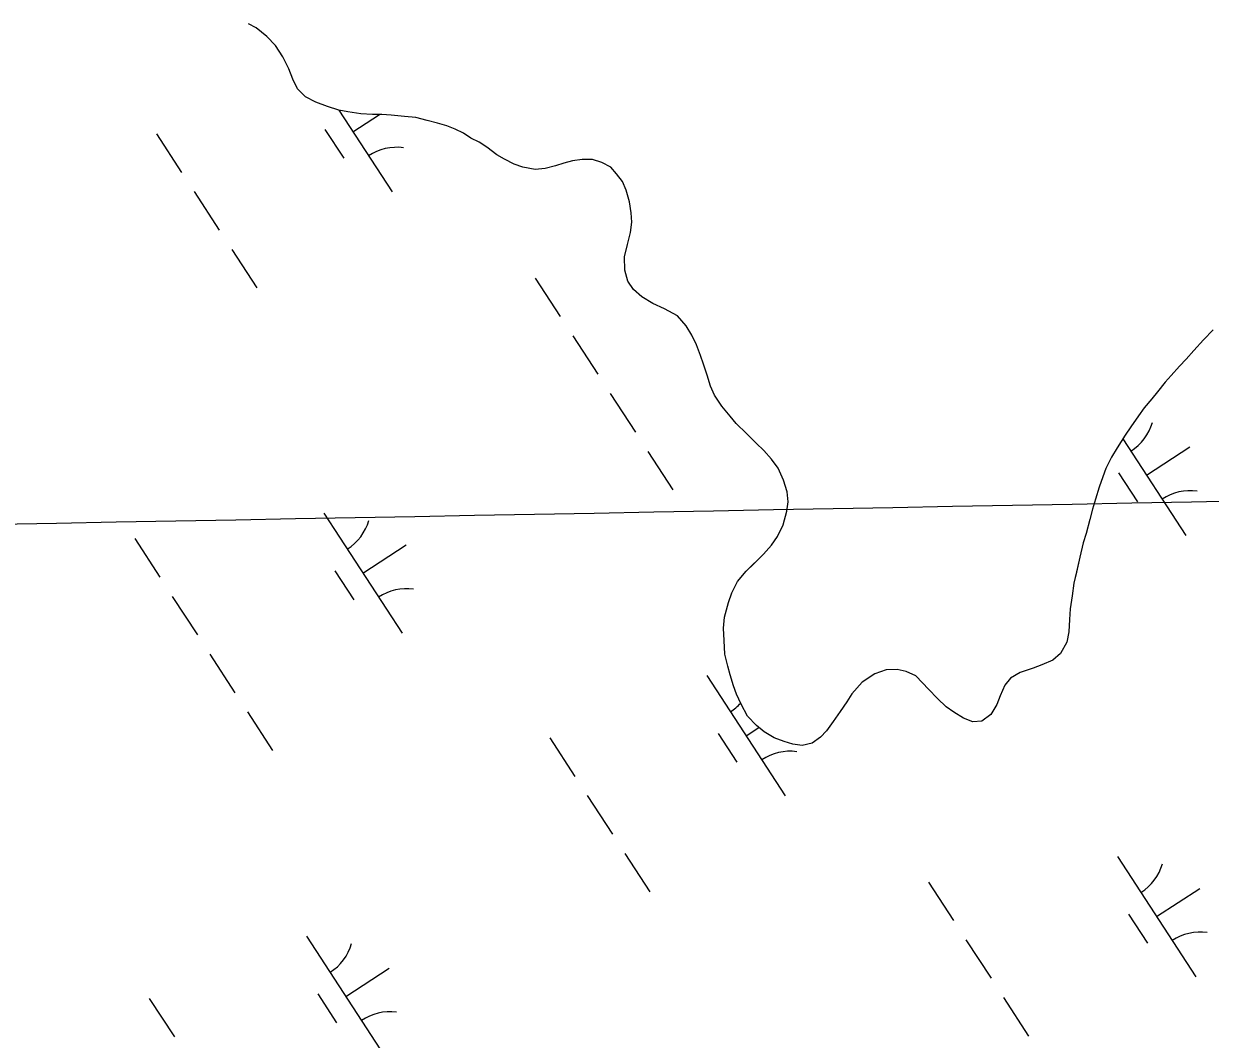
# Model space of a CAD drawing. Extents: x 3953924 to 3974542, y 193747 to 216192.
# Drawn here: x 3967058.4 to 3967471.5, y 206274.4 to 206628 of the extents above; entities that cross this region are included whole.
import ezdxf

# ---------------------------------------------------------------- set-up
doc = ezdxf.new("R2010")
doc.units = 0
for name, color, linetype in [('V-GRID-MAJR', 7, 'Continuous'), ('V-TOPO-SHOR', 7, 'Continuous'), ('V-WETL-SWMP', 7, 'Continuous')]:
    doc.layers.add(name, color=color, linetype=linetype)

msp = doc.modelspace()

# ---------------------------------------------------------------- linework, layer by layer
at = {"layer": 'V-GRID-MAJR'}
msp.add_spline([(3959356.79, 206310.36), (3962493.71, 206368.64), (3967818.56, 206468.17), (3970066, 206510.41)], degree=3, dxfattribs=at)
at = {"layer": 'V-TOPO-SHOR'}
for points in [[(3967198.8, 206594.36), (3967194.84, 206595.31), (3967190.99, 206595.68), (3967186.33, 206596.17), (3967183.07, 206596.42), (3967179.8, 206596.43), (3967175.73, 206596.69), (3967171.18, 206597.29), (3967168.03, 206597.89), (3967164.08, 206599.19), (3967160.12, 206600.73), (3967156.51, 206602.5), (3967153.73, 206605.31), (3967152, 206608.7), (3967150.62, 206612.32), (3967148.54, 206616.53), (3967146, 206620.39), (3967142.98, 206623.55), (3967139.26, 206626.6), (3967136.59, 206628.01)], [(3967286.01, 206526.29), (3967281.48, 206528.76), (3967277.41, 206530.65), (3967273.57, 206532.88), (3967270.67, 206535.46), (3967268.7, 206538.39), (3967267.67, 206542.24), (3967267.58, 206546.9), (3967268.53, 206551.1), (3967269.6, 206555.29), (3967270.09, 206558.9), (3967269.87, 206562.17), (3967269.31, 206566.02), (3967268.16, 206570.1), (3967266.78, 206573.02), (3967264.69, 206575.71), (3967262.72, 206578.06), (3967259.58, 206579.71), (3967256.44, 206580.77), (3967252.83, 206580.79), (3967249.44, 206580.23), (3967246.41, 206579.42), (3967243.49, 206578.5), (3967239.87, 206577.59), (3967236.37, 206577.26), (3967232.18, 206578.1), (3967229.15, 206579.16), (3967225.78, 206580.81), (3967223.1, 206582.34), (3967219.62, 206585.04), (3967216.95, 206586.8), (3967214.04, 206588.22), (3967211.48, 206589.86), (3967208.58, 206591.27), (3967205.67, 206592.46), (3967202.41, 206593.4), (3967198.8, 206594.36)], [(3967385.57, 206386.23), (3967382.2, 206388.23), (3967379.53, 206390.11), (3967376.51, 206393.04), (3967373.38, 206396.31), (3967371.29, 206398.54), (3967368.97, 206400.89), (3967365.6, 206402.42), (3967362.46, 206403.13), (3967358.61, 206403.04), (3967354.64, 206401.66), (3967350.31, 206398.76), (3967346.67, 206394.7), (3967344.91, 206391.91), (3967342.56, 206388.54), (3967340.21, 206385.06), (3967337.87, 206381.8), (3967335.75, 206379.6), (3967332.83, 206377.52), (3967329.33, 206376.72), (3967326.18, 206377.2), (3967323.15, 206378.03), (3967319.66, 206379.33), (3967316.18, 206381.45), (3967313.51, 206383.68), (3967310.38, 206386.84), (3967308.18, 206391.05), (3967306.56, 206394.55), (3967305.53, 206397.48), (3967304.27, 206401.33), (3967303.47, 206404.25), (3967302.44, 206408.45), (3967302.23, 206413.23), (3967302.02, 206417.55), (3967302.39, 206421.39), (3967303.7, 206426.51), (3967304.88, 206429.89), (3967306.88, 206433.73), (3967309.93, 206437.44), (3967312.62, 206440.11), (3967315.91, 206443.36), (3967318.72, 206446.49), (3967320.83, 206449.4), (3967322.72, 206453.47), (3967324.03, 206458.24), (3967324.51, 206461.5), (3967324.18, 206465), (3967322.92, 206469.09), (3967321.07, 206473.3), (3967318.75, 206476.34), (3967316.09, 206479.39), (3967313.42, 206481.96), (3967310.06, 206485.36), (3967306.46, 206488.76), (3967304.37, 206491.34), (3967301.36, 206494.85), (3967298.82, 206498.71), (3967297.43, 206501.86), (3967296.28, 206505.6), (3967295.02, 206509.46), (3967293.99, 206512.49), (3967292.61, 206516.23), (3967290.99, 206519.62), (3967289.03, 206522.78), (3967286.01, 206526.29)], [(3967472.53, 206521.38), (3967469.14, 206517.9), (3967465.74, 206514.19), (3967463.04, 206511.17), (3967460.81, 206508.73), (3967457.88, 206505.49), (3967455.77, 206503.16), (3967453.07, 206499.8)], [(3967453.07, 206499.8), (3967451.08, 206497.36), (3967448.5, 206494.22), (3967446.5, 206491.43), (3967443.8, 206487.6), (3967441.8, 206484.7), (3967439.1, 206480.28), (3967437.1, 206477.14), (3967435.1, 206473.19), (3967434.04, 206470.28), (3967432.73, 206466.67), (3967431.55, 206462.48), (3967430.48, 206458.99), (3967429.53, 206455.38), (3967428.22, 206450.49), (3967427.27, 206447.23), (3967426.08, 206442.22), (3967424.89, 206437.09), (3967423.94, 206433.25), (3967423.33, 206428.82), (3967422.73, 206424.28), (3967422.47, 206420.55), (3967422.22, 206416.24), (3967421.5, 206412.63), (3967419.38, 206408.67), (3967416.69, 206406.36), (3967412.83, 206404.74), (3967409.79, 206403.59), (3967405.24, 206402.1), (3967401.96, 206400.14), (3967399.97, 206397.7), (3967398.32, 206393.97), (3967397.14, 206390.95), (3967395.02, 206387.46), (3967391.98, 206385.15), (3967388.83, 206384.93), (3967385.57, 206386.23)]]:
    msp.add_lwpolyline(points, dxfattribs=at)
at = {"layer": 'V-WETL-SWMP'}
for p, q in [((3967139.27, 206626.6), (3967136.59, 206628.01)), ((3967142.98, 206623.55), (3967139.27, 206626.6)), ((3967146, 206620.39), (3967142.98, 206623.55)), ((3967148.54, 206616.53), (3967146, 206620.39)), ((3967150.62, 206612.32), (3967148.54, 206616.53)), ((3967152, 206608.7), (3967150.62, 206612.32)), ((3967153.73, 206605.31), (3967152, 206608.7)), ((3967156.52, 206602.5), (3967153.73, 206605.31)), ((3967160.12, 206600.73), (3967156.52, 206602.5)), ((3967164.08, 206599.19), (3967160.12, 206600.73)), ((3967168.04, 206597.89), (3967164.08, 206599.19)), ((3967171.18, 206597.29), (3967168.04, 206597.89)), ((3967168.1, 206597.88), (3967186.61, 206569.44)), ((3967175.72, 206596.69), (3967171.18, 206597.29)), ((3967172.97, 206590.39), (3967182.23, 206596.42)), ((3967179.8, 206596.43), (3967175.72, 206596.69)), ((3967183.07, 206596.42), (3967179.8, 206596.43)), ((3967186.33, 206596.17), (3967183.07, 206596.42)), ((3967190.99, 206595.68), (3967186.33, 206596.17)), ((3967194.84, 206595.31), (3967190.99, 206595.68)), ((3967198.8, 206594.36), (3967194.84, 206595.31)), ((3967202.41, 206593.4), (3967198.8, 206594.36)), ((3967205.67, 206592.46), (3967202.41, 206593.4)), ((3967104.58, 206589.67), (3967113.31, 206576.26)), ((3967163.23, 206591.21), (3967169.78, 206581.15)), ((3967208.58, 206591.27), (3967205.67, 206592.46)), ((3967211.48, 206589.86), (3967208.58, 206591.27)), ((3967214.04, 206588.21), (3967211.48, 206589.86)), ((3967216.95, 206586.8), (3967214.04, 206588.21)), ((3967219.62, 206585.04), (3967216.95, 206586.8)), ((3967223.1, 206582.34), (3967219.62, 206585.04)), ((3967225.78, 206580.81), (3967223.1, 206582.34)), ((3967229.15, 206579.16), (3967225.78, 206580.81)), ((3967252.83, 206580.79), (3967249.44, 206580.22)), ((3967256.44, 206580.77), (3967252.83, 206580.79)), ((3967259.58, 206579.71), (3967256.44, 206580.77)), ((3967232.18, 206578.1), (3967229.15, 206579.16)), ((3967236.37, 206577.26), (3967232.18, 206578.1)), ((3967239.87, 206577.59), (3967236.37, 206577.26)), ((3967243.49, 206578.51), (3967239.87, 206577.59)), ((3967246.41, 206579.42), (3967243.49, 206578.51)), ((3967249.44, 206580.22), (3967246.41, 206579.42)), ((3967262.72, 206578.06), (3967259.58, 206579.71)), ((3967264.69, 206575.72), (3967262.72, 206578.06)), ((3967266.78, 206573.02), (3967264.69, 206575.72)), ((3967268.16, 206570.1), (3967266.78, 206573.02)), ((3967117.67, 206569.55), (3967126.4, 206556.14)), ((3967269.31, 206566.02), (3967268.16, 206570.1)), ((3967269.87, 206562.17), (3967269.31, 206566.02)), ((3967270.09, 206558.9), (3967269.87, 206562.17)), ((3967269.6, 206555.29), (3967270.09, 206558.9)), ((3967268.53, 206551.1), (3967269.6, 206555.29)), ((3967130.76, 206549.44), (3967139.49, 206536.03)), ((3967267.58, 206546.9), (3967268.53, 206551.1)), ((3967267.67, 206542.24), (3967267.58, 206546.9)), ((3967236.4, 206539.45), (3967245.13, 206526.04)), ((3967268.7, 206538.39), (3967267.67, 206542.24)), ((3967270.67, 206535.46), (3967268.7, 206538.39)), ((3967273.57, 206532.88), (3967270.67, 206535.46)), ((3967277.41, 206530.65), (3967273.57, 206532.88)), ((3967281.48, 206528.76), (3967277.41, 206530.65)), ((3967286.01, 206526.29), (3967281.48, 206528.76)), ((3967289.03, 206522.78), (3967286.01, 206526.29)), ((3967249.5, 206519.34), (3967258.23, 206505.93)), ((3967290.99, 206519.62), (3967289.03, 206522.78)), ((3967292.61, 206516.23), (3967290.99, 206519.62)), ((3967472.53, 206521.38), (3967469.14, 206517.9)), ((3967293.99, 206512.49), (3967292.61, 206516.23)), ((3967469.14, 206517.9), (3967465.73, 206514.19)), ((3967295.02, 206509.46), (3967293.99, 206512.49)), ((3967463.04, 206511.17), (3967460.81, 206508.73)), ((3967465.73, 206514.19), (3967463.04, 206511.17)), ((3967296.29, 206505.6), (3967295.02, 206509.46)), ((3967460.81, 206508.73), (3967457.88, 206505.48)), ((3967297.43, 206501.86), (3967296.29, 206505.6)), ((3967455.77, 206503.16), (3967453.07, 206499.8)), ((3967457.88, 206505.48), (3967455.77, 206503.16)), ((3967262.59, 206499.22), (3967271.32, 206485.82)), ((3967298.81, 206498.71), (3967297.43, 206501.86)), ((3967301.36, 206494.85), (3967298.81, 206498.71)), ((3967453.07, 206499.8), (3967451.08, 206497.36)), ((3967304.37, 206491.34), (3967301.36, 206494.85)), ((3967448.5, 206494.22), (3967446.5, 206491.43)), ((3967451.08, 206497.36), (3967448.5, 206494.22)), ((3967306.46, 206488.76), (3967304.37, 206491.34)), ((3967446.5, 206491.43), (3967443.8, 206487.6)), ((3967310.06, 206485.36), (3967306.46, 206488.76)), ((3967443.8, 206487.6), (3967441.8, 206484.7)), ((3967313.42, 206481.96), (3967310.06, 206485.36)), ((3967316.09, 206479.39), (3967313.42, 206481.96)), ((3967441.8, 206484.7), (3967439.1, 206480.28)), ((3967441.05, 206483.47), (3967462.92, 206449.86)), ((3967275.68, 206479.11), (3967284.41, 206465.7)), ((3967318.75, 206476.34), (3967316.09, 206479.39)), ((3967439.1, 206480.28), (3967437.1, 206477.14)), ((3967449.28, 206470.82), (3967464.37, 206480.64)), ((3967321.07, 206473.3), (3967318.75, 206476.34)), ((3967322.92, 206469.09), (3967321.07, 206473.3)), ((3967437.1, 206477.14), (3967435.1, 206473.19)), ((3967324.18, 206465), (3967322.92, 206469.09)), ((3967434.03, 206470.28), (3967432.73, 206466.67)), ((3967435.1, 206473.19), (3967434.03, 206470.28)), ((3967439.54, 206471.64), (3967446.09, 206461.58)), ((3967324.51, 206461.5), (3967324.18, 206465)), ((3967432.73, 206466.67), (3967431.55, 206462.48)), ((3967324.03, 206458.24), (3967324.51, 206461.5)), ((3967431.55, 206462.48), (3967430.48, 206458.99)), ((3967162.82, 206457.64), (3967190.1, 206415.74)), ((3967322.72, 206453.47), (3967324.03, 206458.24)), ((3967430.48, 206458.99), (3967429.53, 206455.38)), ((3967320.83, 206449.4), (3967322.72, 206453.47)), ((3967429.53, 206455.38), (3967428.22, 206450.49)), ((3967097, 206448.71), (3967105.73, 206435.3)), ((3967318.72, 206446.49), (3967320.83, 206449.4)), ((3967428.22, 206450.49), (3967427.27, 206447.23)), ((3967176.46, 206436.69), (3967191.54, 206446.51)), ((3967315.91, 206443.36), (3967318.72, 206446.49)), ((3967427.27, 206447.23), (3967426.08, 206442.22)), ((3967309.93, 206437.44), (3967315.91, 206443.36)), ((3967426.08, 206442.22), (3967424.89, 206437.1)), ((3967166.72, 206437.51), (3967173.27, 206427.45)), ((3967306.88, 206433.73), (3967309.93, 206437.44)), ((3967424.89, 206437.1), (3967423.94, 206433.25)), ((3967304.88, 206429.89), (3967306.88, 206433.73)), ((3967423.94, 206433.25), (3967423.33, 206428.83)), ((3967110.09, 206428.59), (3967118.82, 206415.18)), ((3967303.7, 206426.51), (3967304.88, 206429.89)), ((3967423.33, 206428.83), (3967422.73, 206424.28)), ((3967302.39, 206421.39), (3967303.7, 206426.51)), ((3967422.73, 206424.28), (3967422.47, 206420.55)), ((3967302.02, 206417.55), (3967302.39, 206421.39)), ((3967422.47, 206420.55), (3967422.22, 206416.24)), ((3967302.23, 206413.23), (3967302.02, 206417.55)), ((3967422.22, 206416.24), (3967421.5, 206412.63)), ((3967302.44, 206408.45), (3967302.23, 206413.23)), ((3967421.5, 206412.63), (3967419.38, 206408.67)), ((3967123.19, 206408.48), (3967131.91, 206395.07)), ((3967303.47, 206404.25), (3967302.44, 206408.45)), ((3967419.38, 206408.67), (3967416.69, 206406.36)), ((3967304.27, 206401.33), (3967303.47, 206404.25)), ((3967358.61, 206403.04), (3967354.64, 206401.66)), ((3967362.46, 206403.13), (3967358.61, 206403.04)), ((3967365.6, 206402.42), (3967362.46, 206403.13)), ((3967409.79, 206403.59), (3967405.24, 206402.1)), ((3967412.83, 206404.74), (3967409.79, 206403.59)), ((3967416.69, 206406.36), (3967412.83, 206404.74)), ((3967296.24, 206401.02), (3967323.52, 206359.12)), ((3967305.53, 206397.48), (3967304.27, 206401.33)), ((3967354.64, 206401.66), (3967350.31, 206398.76)), ((3967368.97, 206400.89), (3967365.6, 206402.42)), ((3967371.29, 206398.54), (3967368.97, 206400.89)), ((3967401.97, 206400.14), (3967399.97, 206397.7)), ((3967405.24, 206402.1), (3967401.97, 206400.14)), ((3967306.57, 206394.55), (3967305.53, 206397.48)), ((3967350.31, 206398.76), (3967346.67, 206394.7)), ((3967373.38, 206396.32), (3967371.29, 206398.54)), ((3967376.51, 206393.04), (3967373.38, 206396.32)), ((3967399.97, 206397.7), (3967398.32, 206393.97)), ((3967308.18, 206391.05), (3967306.57, 206394.55)), ((3967310.37, 206386.84), (3967308.18, 206391.05)), ((3967344.91, 206391.91), (3967342.56, 206388.54)), ((3967346.67, 206394.7), (3967344.91, 206391.91)), ((3967379.53, 206390.11), (3967376.51, 206393.04)), ((3967397.14, 206390.95), (3967395.02, 206387.46)), ((3967398.32, 206393.97), (3967397.14, 206390.95)), ((3967136.28, 206388.37), (3967145.01, 206374.96)), ((3967313.51, 206383.68), (3967310.37, 206386.84)), ((3967342.56, 206388.54), (3967340.21, 206385.06)), ((3967382.2, 206388.23), (3967379.53, 206390.11)), ((3967385.57, 206386.23), (3967382.2, 206388.23)), ((3967395.02, 206387.46), (3967391.98, 206385.15)), ((3967309.88, 206380.07), (3967314.34, 206382.98)), ((3967316.18, 206381.45), (3967313.51, 206383.68)), ((3967340.21, 206385.06), (3967337.86, 206381.8)), ((3967388.83, 206384.93), (3967385.57, 206386.23)), ((3967391.98, 206385.15), (3967388.83, 206384.93)), ((3967241.49, 206379.35), (3967250.21, 206365.94)), ((3967300.14, 206380.89), (3967306.69, 206370.83)), ((3967319.66, 206379.33), (3967316.18, 206381.45)), ((3967323.16, 206378.03), (3967319.66, 206379.33)), ((3967335.75, 206379.6), (3967332.83, 206377.52)), ((3967337.86, 206381.8), (3967335.75, 206379.6)), ((3967326.18, 206377.2), (3967323.16, 206378.03)), ((3967329.33, 206376.72), (3967326.18, 206377.2)), ((3967332.83, 206377.52), (3967329.33, 206376.72)), ((3967254.58, 206359.23), (3967263.31, 206345.82)), ((3967267.67, 206339.12), (3967276.4, 206325.71)), ((3967439.13, 206338.06), (3967466.41, 206296.16)), ((3967373.31, 206329.13), (3967382.04, 206315.72)), ((3967452.77, 206317.11), (3967467.86, 206326.93)), ((3967443.03, 206317.93), (3967449.58, 206307.88)), ((3967156.84, 206310.28), (3967184.11, 206268.38)), ((3967386.4, 206309.02), (3967395.13, 206295.61)), ((3967170.48, 206289.33), (3967185.56, 206299.15)), ((3967102.08, 206288.6), (3967110.81, 206275.19)), ((3967160.74, 206290.15), (3967167.28, 206280.09)), ((3967399.5, 206288.9), (3967408.23, 206275.5))]:
    msp.add_line(p, q, dxfattribs=at)
for centre, start, end in [((3967188.24, 206567.37), 82.2901, 123.8337), ((3967434.41, 206494.1), 302.2901, 343.8338), ((3967464.55, 206447.8), 82.2901, 123.8337), ((3967161.59, 206459.97), 302.2901, 343.8338), ((3967191.73, 206413.67), 82.2901, 123.8337), ((3967295.01, 206403.35), 302.2901, 317.4835), ((3967325.15, 206357.05), 82.2901, 123.8337), ((3967437.9, 206340.39), 302.2901, 343.8338), ((3967468.04, 206294.09), 82.2901, 123.8337), ((3967155.61, 206312.61), 302.2901, 343.8338), ((3967185.74, 206266.31), 82.2901, 123.8337)]:
    msp.add_arc(centre, 17.62, start, end, dxfattribs=at)

doc.saveas('drawing.dxf')
